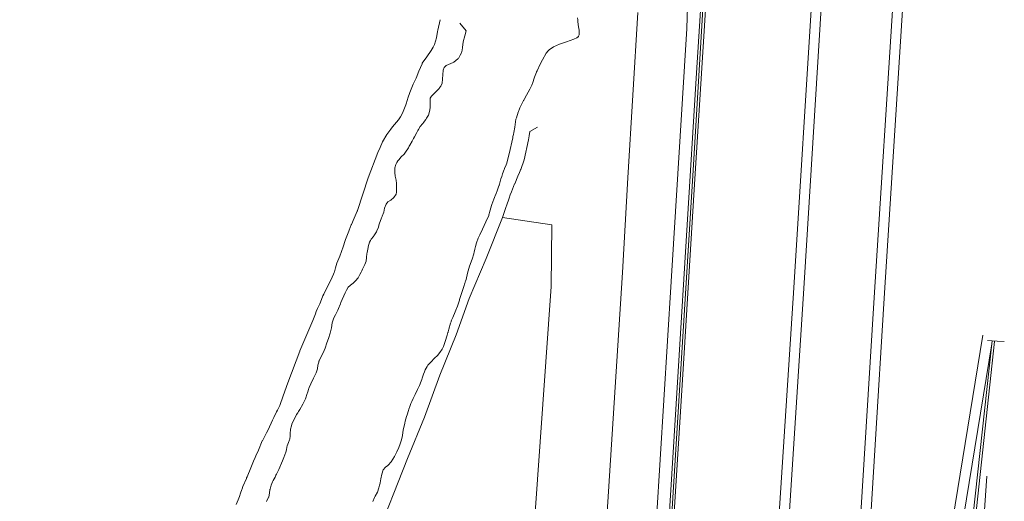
# Model space of a CAD drawing. Header units: metres. Extents: x 152391 to 157968, y 462336 to 467280.
# Tile 425 of 656: x 153607 to 153706, y 467093 to 467141. Entities that reach past the tile are written whole.
import ezdxf

# ---------------------------------------------------------------- set-up
doc = ezdxf.new("R2010")
doc.units = ezdxf.units.M
doc.header["$LTSCALE"] = 0.75
for name, color, linetype, lineweight in [('B-WE-GR-GRAS-GV', 251, 'Continuous', 13), ('B-WE-GR-GROENVOORZIENING-GV', 251, 'Continuous', 18), ('B-WE-GR-HAAG-G', 251, 'GR-HAAG1', 13), ('B-WE-OG-WATER_SLOOT-GV', 251, 'Continuous', 18), ('B-WE-VH-VERHARDING_ASFALT-GV', 251, 'Continuous', 18)]:
    doc.layers.add(name, color=color, linetype=linetype, lineweight=lineweight)
doc.linetypes.add('GR-HAAG1', pattern='A,6,[176,NLCS.SHX,S=0.125,R=0,X=0,Y=0],-2', length=8)

msp = doc.modelspace()

# ---------------------------------------------------------------- linework, layer by layer
at = {"layer": 'B-WE-GR-GRAS-GV'}
for points in [[(153629.078, 467092.781), (153629.261, 467093.224), (153629.383, 467093.582), (153629.488, 467093.892), (153629.633, 467094.27), (153629.663, 467094.348), (153629.744, 467094.56), (153630.081, 467095.377), (153630.108, 467095.443), (153630.149, 467095.544), (153630.52, 467096.446), (153630.788, 467097.104), (153630.967, 467097.475), (153631.041, 467097.628), (153631.288, 467098.213), (153631.672, 467099.116), (153631.684, 467099.139), (153632.108, 467099.924), (153632.273, 467100.23), (153632.705, 467101.195), (153632.766, 467101.332), (153632.823, 467101.454), (153633.088, 467102.015), (153633.175, 467102.184), (153633.415, 467102.646), (153633.759, 467103.613), (153634.227, 467104.928), (153634.231, 467104.942), (153635.411, 467108.099), (153635.422, 467108.126), (153636.723, 467111.156), (153636.971, 467111.819), (153637.063, 467112.064), (153637.189, 467112.338), (153637.41, 467112.818), (153637.571, 467113.244), (153637.709, 467113.612), (153637.805, 467113.794), (153638.023, 467114.206), (153638.336, 467114.841), (153638.451, 467115.071), (153638.641, 467115.451), (153638.65, 467115.469), (153638.657, 467115.484), (153638.792, 467115.8), (153638.863, 467115.967), (153638.889, 467116.029), (153638.995, 467116.424), (153639.115, 467116.87), (153639.412, 467117.582), (153639.415, 467117.591), (153639.748, 467118.518), (153639.946, 467119.16), (153639.975, 467119.252), (153640.321, 467120.073), (153640.361, 467120.178), (153640.563, 467120.705), (153640.574, 467120.734), (153640.58, 467120.747), (153640.841, 467121.388), (153641.15, 467122.074), (153641.164, 467122.104), (153641.171, 467122.121), (153641.181, 467122.143), (153641.187, 467122.159), (153642.252, 467125.403), (153642.254, 467125.408), (153642.256, 467125.416), (153642.26, 467125.426), (153643.206, 467127.956), (153643.428, 467128.453), (153643.672, 467128.997), (153644.126, 467129.745), (153644.51, 467130.286), (153644.667, 467130.507), (153645.286, 467131.193), (153645.458, 467131.497), (153645.672, 467131.874), (153646.012, 467132.709), (153646.179, 467133.252), (153646.217, 467133.377), (153646.219, 467133.382), (153646.391, 467133.936), (153646.745, 467134.771), (153647.038, 467135.384), (153647.04, 467135.39), (153647.311, 467136.066), (153647.628, 467136.822), (153647.644, 467136.86), (153648.098, 467137.494), (153648.531, 467138.122), (153648.72, 467138.459), (153648.871, 467138.729), (153649.076, 467139.406), (153649.077, 467139.412), (153649.164, 467140.031), (153649.193, 467140.155), (153649.443, 467141.219)], [(153652.489, 467000.289), (153654.511, 467029.412), (153660.522, 467114.546), (153660.599, 467120.727), (153655.676, 467121.445), (153654.027, 467117.357), (153652.322, 467113.341), (153651.027, 467109.716), (153649.402, 467105.676), (153647.871, 467101.498), (153646.17, 467097.367), (153642.949, 467089.182), (153639.639, 467080.837), (153634.635, 467068.069), (153623.445, 467039.549), (153614.49, 467017.379), (153607.446, 467002.605)]]:
    msp.add_lwpolyline(points, dxfattribs=at)
at = {"layer": 'B-WE-GR-GROENVOORZIENING-GV'}
for points in [[(153672.839, 466777.959), (153673.576, 466789.899), (153675.462, 466820.432), (153677.805, 466856.953), (153678.905, 466874.326), (153679.825, 466889.341), (153682.068, 466925.93), (153684.548, 466965.499), (153685.963, 466988.544), (153686.845, 467002.903), (153691.593, 467077.857), (153691.976, 467084.057), (153693.786, 467113.401), (153695.77, 467144.824), (153695.864, 467146.32), (153695.959, 467147.817), (153696.15, 467150.847), (153698.126, 467182.918), (153698.394, 467187.275), (153698.485, 467188.849)], [(153694.733, 467144.276), (153692.788, 467113.463), (153690.595, 467077.92), (153688.196, 467040.186), (153685.847, 467002.965), (153683.906, 466971.353), (153683.55, 466965.561), (153681.07, 466925.992), (153679.787, 466905.055), (153677.907, 466874.388), (153676.807, 466857.017)], [(153686.572, 467143.831), (153684.758, 467114.432), (153683.104, 467088.817), (153682.835, 467084.635), (153679.891, 467038.776), (153677.578, 467000.529), (153676.865, 466989.249), (153675.157, 466962.241), (153670.64, 466889.898), (153670.561, 466888.627), (153665.114, 466801.218)], [(153668.628, 466841.415), (153670.699, 466874.804), (153672.618, 466905.489), (153673.767, 466923.87), (153676.155, 466962.179), (153676.771, 466971.912), (153678.576, 467000.467), (153680.889, 467038.714), (153683.352, 467077.14), (153685.756, 467114.369), (153687.552, 467143.486)], [(153647.093, 466888.456), (153645.337, 466886.978), (153646.93, 466886.855), (153648.614, 466886.837), (153649.393, 466886.829), (153650.402, 466887.253), (153651.399, 466888.252), (153652.696, 466892.54), (153653.584, 466895.664), (153653.721, 466895.702), (153654.997, 466917.058), (153656.75, 466944.203), (153659.649, 466990.071), (153659.681, 466990.579), (153663.592, 467051.911), (153665.728, 467085.715), (153665.992, 467089.902), (153667.635, 467115.936), (153668.192, 467125.425), (153669.161, 467141.952)], [(153674.148, 467142.491), (153674.056, 467140.328), (153672.491, 467115.056), (153670.681, 467085.402), (153670.516, 467082.7), (153668.158, 467045.58), (153664.608, 466990.197), (153664.58, 466989.762), (153663.427, 466971.789), (153661.14, 466934.744), (153658.869, 466898.664), (153658.407, 466890.638), (153657.57, 466876.099), (153655.313, 466839.95)], [(153675.418, 467142.152), (153675.015, 467135.388), (153673.209, 467106.074), (153672.163, 467089.358), (153671.295, 467076.019), (153670.154, 467058.538), (153668.169, 467028.236), (153666.953, 467009.537), (153665.873, 466992.253), (153664.658, 466972.861), (153664.13, 466964.519), (153663.887, 466960.691), (153663.549, 466955.401), (153662.729, 466942.62), (153662.046, 466932.054), (153661.552, 466924.447), (153661.329, 466921.02), (153660.867, 466913.942), (153659.944, 466899.79), (153659.156, 466886.551), (153657.596, 466860.668)], [(153657.596, 466860.668), (153659.156, 466886.551), (153659.944, 466899.79), (153660.867, 466913.942), (153661.329, 466921.02), (153661.552, 466924.447), (153662.046, 466932.054), (153662.729, 466942.62), (153663.549, 466955.401), (153663.887, 466960.691), (153664.13, 466964.519), (153664.658, 466972.861), (153665.873, 466992.253), (153666.953, 467009.537), (153668.169, 467028.236), (153670.154, 467058.538), (153671.295, 467076.019), (153672.163, 467089.358), (153673.209, 467106.074), (153675.015, 467135.388), (153675.418, 467142.152)], [(153658.095, 466860.637), (153659.655, 466886.521), (153660.443, 466899.759), (153661.366, 466913.909), (153661.828, 466920.988), (153662.051, 466924.415), (153662.545, 466932.022), (153663.228, 466942.588), (153664.048, 466955.369), (153664.386, 466960.659), (153664.629, 466964.488), (153665.158, 466972.822), (153666.476, 466994.056), (153667.647, 467012.636), (153669.577, 467042.665), (153670.88, 467062.546), (153672.165, 467081.87), (153673.773, 467107.36), (153674.848, 467124.796), (153675.467, 467134.821), (153675.922, 467142.207)], [(153703.638, 467109.681), (153699.376, 467083.541), (153698.857, 467078.933), (153693.827, 466998.889), (153693.171, 466987.986), (153691.511, 466960.413), (153688.966, 466921.621), (153686.985, 466888.908), (153686.076, 466873.888), (153685.006, 466857.536), (153682.56, 466817.875), (153680.755, 466789.315), (153680.021, 466777.69)], [(153686.082, 466858.672), (153687.725, 466884.576), (153689.873, 466920.062), (153693.128, 466970.631), (153693.976, 466984.729), (153695.234, 467005.332), (153696.99, 467033.228), (153698.327, 467054.528), (153699.853, 467078.846), (153700.367, 467083.404), (153701.988, 467093.348), (153704.513, 467108.831), (153704.545, 467109.13), (153704.109, 467109.155)], [(153705.772, 467109.059), (153705.045, 467109.101), (153704.545, 467109.13), (153704.513, 467108.831), (153702.632, 467091.457), (153701.72, 467075.195), (153700.695, 467059.862), (153700.082, 467051.151), (153698.65, 467030.316), (153697.475, 467012.628), (153696.834, 467002.749), (153696.093, 466991.091), (153695.318, 466978.617), (153694.823, 466970.498), (153694.018, 466957.4), (153693.227, 466944.424), (153692.616, 466934.327), (153691.329, 466915.902), (153690.192, 466899.72), (153689.629, 466890.116), (153689.2, 466882.811), (153688.283, 466867.17), (153688.783, 466867.14), (153688.74, 466864.457)], [(153682.999, 466753.481), (153684.464, 466779.755), (153685.064, 466790.02), (153685.988, 466805.847), (153687.512, 466831.48), (153689.034, 466856.756), (153690.798, 466885.478), (153691.274, 466892.754), (153691.484, 466895.957), (153691.611, 466897.942), (153692.65, 466914.126), (153694.432, 466943.039), (153696.469, 466974.577), (153697.712, 466995.507), (153697.915, 466998.92), (153699.741, 467028.699), (153700.497, 467040.689), (153702.737, 467076.759), (153704.035, 467095.596)]]:
    msp.add_lwpolyline(points, dxfattribs=at)
at = {"layer": 'B-WE-GR-HAAG-G'}
for points in [[(153655.823, 466828.843), (153658.223, 466866.668), (153660.269, 466901.035), (153662.716, 466938.553), (153665.098, 466975.833), (153667.431, 467013.175), (153672.367, 467088.613), (153674.717, 467126.174), (153675.676, 467142.28), (153675.689, 467142.657), (153675.739, 467144.138), (153675.789, 467145.62), (153676.007, 467152.036), (153676.187, 467165.731), (153678.548, 467165.856), (153678.684, 467180.983), (153678.6, 467195.952), (153678.181, 467214.015), (153677.712, 467232.562), (153677.33, 467246.278)], [(153704.787, 467109.043), (153702.881, 467091.43), (153701.702, 467070.421), (153699.608, 467040.387), (153697.175, 467004.154), (153694.922, 466968.039), (153692.807, 466933.337), (153690.454, 466899.922), (153688.533, 466867.155)]]:
    msp.add_lwpolyline(points, dxfattribs=at)
at = {"layer": 'B-WE-OG-WATER_SLOOT-GV'}
for points in [[(153649.443, 467141.219), (153649.193, 467140.155), (153649.164, 467140.031), (153649.077, 467139.412), (153649.076, 467139.406), (153648.871, 467138.729), (153648.72, 467138.459), (153648.531, 467138.122), (153648.098, 467137.494), (153647.644, 467136.86), (153647.628, 467136.822), (153647.311, 467136.066), (153647.04, 467135.39), (153647.038, 467135.384), (153646.745, 467134.771), (153646.391, 467133.936), (153646.219, 467133.382), (153646.217, 467133.377), (153646.179, 467133.252), (153646.012, 467132.709), (153645.672, 467131.874), (153645.458, 467131.497), (153645.286, 467131.193), (153644.667, 467130.507), (153644.51, 467130.286), (153644.126, 467129.745), (153643.672, 467128.997), (153643.428, 467128.453), (153643.206, 467127.956), (153642.26, 467125.426), (153642.256, 467125.416), (153642.254, 467125.408), (153642.252, 467125.403), (153641.187, 467122.159), (153641.181, 467122.143), (153641.171, 467122.121), (153641.164, 467122.104), (153641.15, 467122.074), (153640.841, 467121.388), (153640.58, 467120.747), (153640.574, 467120.734), (153640.563, 467120.705), (153640.361, 467120.178), (153640.321, 467120.073), (153639.975, 467119.252), (153639.946, 467119.16), (153639.748, 467118.518), (153639.415, 467117.591), (153639.412, 467117.582), (153639.115, 467116.87), (153638.995, 467116.424), (153638.889, 467116.029), (153638.863, 467115.967), (153638.792, 467115.8), (153638.657, 467115.484), (153638.65, 467115.469), (153638.641, 467115.451), (153638.451, 467115.071), (153638.336, 467114.841), (153638.023, 467114.206), (153637.805, 467113.794), (153637.709, 467113.612), (153637.571, 467113.244), (153637.41, 467112.818), (153637.189, 467112.338), (153637.063, 467112.064), (153636.971, 467111.819), (153636.723, 467111.156), (153635.422, 467108.126), (153635.411, 467108.099), (153634.231, 467104.942), (153634.227, 467104.928), (153633.759, 467103.613), (153633.415, 467102.646), (153633.175, 467102.184), (153633.088, 467102.015), (153632.823, 467101.454), (153632.766, 467101.332), (153632.705, 467101.195), (153632.273, 467100.23), (153632.108, 467099.924), (153631.684, 467099.139), (153631.672, 467099.116), (153631.288, 467098.213), (153631.041, 467097.628), (153630.967, 467097.475), (153630.788, 467097.104), (153630.52, 467096.446), (153630.149, 467095.544), (153630.108, 467095.443), (153630.081, 467095.377), (153629.744, 467094.56), (153629.663, 467094.348), (153629.633, 467094.27), (153629.488, 467093.892), (153629.383, 467093.582), (153629.261, 467093.224), (153629.078, 467092.781)], [(153663.147, 467141.397), (153663.173, 467141.195), (153663.178, 467141.153), (153663.195, 467141.025), (153663.232, 467140.735), (153663.261, 467140.514), (153663.306, 467140.161), (153663.311, 467139.833), (153663.312, 467139.731), (153663.304, 467139.703), (153663.262, 467139.556), (153663.255, 467139.53), (153663.189, 467139.483), (153663.163, 467139.464), (153663.071, 467139.398), (153662.779, 467139.266), (153662.051, 467139.002), (153661.345, 467138.766), (153660.76, 467138.49), (153660.307, 467138.203), (153660.167, 467138.033), (153660.09, 467137.941), (153660.032, 467137.87), (153659.643, 467137.21), (153659.419, 467136.774), (153659.122, 467136.114), (153659.07, 467135.999), (153659.062, 467135.979), (153658.858, 467135.46), (153658.663, 467134.857), (153658.627, 467134.774), (153658.583, 467134.673), (153658.406, 467134.266), (153658.062, 467133.669), (153657.814, 467133.229), (153657.781, 467133.17), (153657.764, 467133.137), (153657.449, 467132.545), (153657.394, 467132.41), (153657.351, 467132.304), (153657.242, 467132.04), (153657.225, 467131.984), (153657.044, 467131.421), (153657.002, 467131.288), (153656.921, 467130.742), (153656.911, 467130.676), (153656.891, 467130.536), (153656.888, 467130.514), (153656.88, 467130.464), (153656.802, 467129.946), (153656.751, 467129.729), (153656.705, 467129.534), (153656.676, 467129.412), (153656.339, 467127.806), (153656.161, 467127.175), (153656.078, 467126.892), (153656.03, 467126.727), (153655.869, 467126.337), (153655.866, 467126.33), (153655.864, 467126.324), (153655.832, 467126.239), (153655.669, 467125.809), (153655.581, 467125.542), (153655.503, 467125.304), (153655.361, 467124.782), (153655.336, 467124.688), (153655.315, 467124.61), (153655.31, 467124.597), (153655.1, 467124.03), (153655.066, 467123.95), (153655.021, 467123.846), (153654.924, 467123.625), (153654.888, 467123.542), (153654.745, 467123.184), (153654.719, 467123.11), (153654.55, 467122.64), (153654.368, 467121.945), (153654.335, 467121.818), (153654.311, 467121.728), (153654.301, 467121.691), (153654.286, 467121.633), (153653.999, 467121.021), (153653.651, 467120.279), (153653.392, 467119.727), (153653.3, 467119.532), (153653.241, 467119.383), (153653.054, 467118.907), (153652.957, 467118.538), (153652.894, 467118.299), (153652.821, 467117.975), (153652.791, 467117.84), (153652.787, 467117.828), (153652.625, 467117.3), (153652.35, 467116.583), (153652.155, 467115.895), (153652.018, 467115.264), (153651.966, 467115.088), (153651.948, 467115.027), (153651.926, 467114.95), (153651.906, 467114.885), (153651.812, 467114.564), (153651.577, 467113.841), (153651.382, 467113.261), (153651.355, 467113.178), (153651.171, 467112.601), (153651.013, 467112.204), (153650.941, 467112.022), (153650.684, 467111.448), (153650.582, 467111.181), (153650.541, 467111.077), (153650.535, 467111.06), (153650.518, 467111.016), (153650.466, 467110.88), (153650.312, 467110.295), (153650.23, 467110.014), (153650.22, 467109.978), (153650.217, 467109.967), (153650.138, 467109.694), (153650.134, 467109.681), (153649.945, 467109.061), (153649.779, 467108.568), (153649.713, 467108.427), (153649.681, 467108.359), (153649.647, 467108.287), (153649.401, 467107.942), (153649.166, 467107.667), (153648.879, 467107.385), (153648.489, 467106.984), (153648.22, 467106.685), (153648.185, 467106.626), (153648.153, 467106.571), (153647.945, 467106.215), (153647.855, 467106.014), (153647.756, 467105.79), (153647.639, 467105.402), (153647.596, 467105.256), (153647.538, 467105.101), (153647.378, 467104.671), (153647.307, 467104.532), (153647.166, 467104.258), (153646.925, 467103.77), (153646.73, 467103.369), (153646.601, 467103.071), (153646.513, 467102.869), (153646.409, 467102.563), (153646.318, 467102.296), (153646.276, 467102.17), (153646.129, 467101.723), (153646.072, 467101.55), (153645.947, 467101.083), (153645.894, 467100.884), (153645.757, 467100.196), (153645.685, 467099.683), (153645.677, 467099.628), (153645.534, 467099.146), (153645.501, 467099.046), (153645.433, 467098.846), (153645.311, 467098.48), (153645.116, 467098.033), (153644.881, 467097.579), (153644.549, 467097.046), (153644.418, 467096.892), (153644.369, 467096.835), (153644.315, 467096.772), (153644.225, 467096.667), (153644.211, 467096.649), (153643.981, 467096.483), (153643.758, 467096.219), (153643.597, 467095.812), (153643.523, 467095.347), (153643.518, 467095.319), (153643.449, 467094.945), (153643.437, 467094.901), (153643.408, 467094.797), (153643.378, 467094.687), (153643.311, 467094.44), (153643.168, 467093.993), (153642.939, 467093.597), (153642.88, 467093.465), (153642.698, 467093.057)], [(153642.698, 467093.057), (153642.88, 467093.465), (153642.939, 467093.597), (153643.168, 467093.993), (153643.311, 467094.44), (153643.378, 467094.687), (153643.408, 467094.797), (153643.437, 467094.901), (153643.449, 467094.945), (153643.518, 467095.319), (153643.523, 467095.347), (153643.597, 467095.812), (153643.758, 467096.219), (153643.981, 467096.483), (153644.211, 467096.649), (153644.225, 467096.667), (153644.315, 467096.772), (153644.369, 467096.835), (153644.418, 467096.892), (153644.549, 467097.046), (153644.881, 467097.579), (153645.116, 467098.033), (153645.311, 467098.48), (153645.433, 467098.846), (153645.501, 467099.046), (153645.534, 467099.146), (153645.677, 467099.628), (153645.685, 467099.683), (153645.757, 467100.196), (153645.894, 467100.884), (153645.947, 467101.083), (153646.072, 467101.55), (153646.129, 467101.723), (153646.276, 467102.17), (153646.318, 467102.296), (153646.409, 467102.563), (153646.513, 467102.869), (153646.601, 467103.071), (153646.73, 467103.369), (153646.925, 467103.77), (153647.166, 467104.258), (153647.307, 467104.532), (153647.378, 467104.671), (153647.538, 467105.101), (153647.596, 467105.256), (153647.639, 467105.402), (153647.756, 467105.79), (153647.855, 467106.014), (153647.945, 467106.215), (153648.153, 467106.571), (153648.185, 467106.626), (153648.22, 467106.685), (153648.489, 467106.984), (153648.879, 467107.385), (153649.166, 467107.667), (153649.401, 467107.942), (153649.647, 467108.287), (153649.681, 467108.359), (153649.713, 467108.427), (153649.779, 467108.568), (153649.945, 467109.061), (153650.134, 467109.681), (153650.138, 467109.694), (153650.217, 467109.967), (153650.22, 467109.978), (153650.23, 467110.014), (153650.312, 467110.295), (153650.466, 467110.88), (153650.518, 467111.016), (153650.535, 467111.06), (153650.541, 467111.077), (153650.582, 467111.181), (153650.684, 467111.448), (153650.941, 467112.022), (153651.013, 467112.204), (153651.171, 467112.601), (153651.355, 467113.178), (153651.382, 467113.261), (153651.577, 467113.841), (153651.812, 467114.564), (153651.906, 467114.885), (153651.926, 467114.95), (153651.948, 467115.027), (153651.966, 467115.088), (153652.018, 467115.264), (153652.155, 467115.895), (153652.35, 467116.583), (153652.625, 467117.3), (153652.787, 467117.828), (153652.791, 467117.84), (153652.821, 467117.975), (153652.894, 467118.299), (153652.957, 467118.538), (153653.054, 467118.907), (153653.241, 467119.383), (153653.3, 467119.532), (153653.392, 467119.727), (153653.651, 467120.279), (153653.999, 467121.021), (153654.286, 467121.633), (153654.301, 467121.691), (153654.311, 467121.728), (153654.335, 467121.818), (153654.368, 467121.945), (153654.55, 467122.64), (153654.719, 467123.11), (153654.745, 467123.184), (153654.888, 467123.542), (153654.924, 467123.625), (153655.021, 467123.846), (153655.066, 467123.95), (153655.1, 467124.03), (153655.31, 467124.597), (153655.315, 467124.61), (153655.336, 467124.688), (153655.361, 467124.782), (153655.503, 467125.304), (153655.581, 467125.542), (153655.669, 467125.809), (153655.832, 467126.239), (153655.864, 467126.324), (153655.866, 467126.33), (153655.869, 467126.337), (153656.03, 467126.727), (153656.078, 467126.892), (153656.161, 467127.175), (153656.339, 467127.806), (153656.676, 467129.412), (153656.705, 467129.534), (153656.751, 467129.729), (153656.802, 467129.946), (153656.88, 467130.464), (153656.888, 467130.514), (153656.891, 467130.536), (153656.911, 467130.676), (153656.921, 467130.742), (153657.002, 467131.288), (153657.044, 467131.421), (153657.225, 467131.984), (153657.242, 467132.04), (153657.351, 467132.304), (153657.394, 467132.41), (153657.449, 467132.545), (153657.764, 467133.137), (153657.781, 467133.17), (153657.814, 467133.229), (153658.062, 467133.669), (153658.406, 467134.266), (153658.583, 467134.673), (153658.627, 467134.774), (153658.663, 467134.857), (153658.858, 467135.46), (153659.062, 467135.979), (153659.07, 467135.999), (153659.122, 467136.114), (153659.419, 467136.774), (153659.643, 467137.21), (153660.032, 467137.87), (153660.09, 467137.941), (153660.167, 467138.033), (153660.307, 467138.203), (153660.76, 467138.49), (153661.345, 467138.766), (153662.051, 467139.002), (153662.779, 467139.266), (153663.071, 467139.398), (153663.163, 467139.464), (153663.189, 467139.483), (153663.255, 467139.53), (153663.262, 467139.556), (153663.304, 467139.703), (153663.312, 467139.731), (153663.311, 467139.833), (153663.306, 467140.161), (153663.261, 467140.514), (153663.232, 467140.735), (153663.195, 467141.025), (153663.178, 467141.153), (153663.173, 467141.195), (153663.147, 467141.397)], [(153632.088, 467093.078), (153632.307, 467093.49), (153632.31, 467093.495), (153632.316, 467093.506), (153632.32, 467093.522), (153632.39, 467093.884), (153632.428, 467094.256), (153632.447, 467094.313), (153632.571, 467094.702), (153632.69, 467095.022), (153632.758, 467095.149), (153632.948, 467095.501), (153633.039, 467095.685), (153633.095, 467095.797), (153633.318, 467096.259), (153633.674, 467097.123), (153633.819, 467097.475), (153634.035, 467098), (153634.076, 467098.231), (153634.124, 467098.498), (153634.149, 467098.636), (153634.286, 467098.948), (153634.298, 467098.975), (153634.388, 467099.229), (153634.412, 467099.296), (153634.424, 467099.331), (153634.44, 467099.584), (153634.453, 467099.772), (153634.456, 467099.839), (153634.475, 467100.306), (153634.574, 467100.618), (153634.63, 467100.794), (153634.811, 467101.225), (153635.082, 467101.735), (153635.101, 467101.764), (153635.208, 467101.939), (153635.281, 467102.056), (153635.409, 467102.263), (153635.73, 467102.796), (153635.971, 467103.324), (153636.154, 467103.852), (153636.177, 467103.925), (153636.211, 467104.033), (153636.283, 467104.264), (153636.297, 467104.305), (153636.326, 467104.375), (153636.358, 467104.453), (153636.515, 467104.828), (153636.784, 467105.396), (153637.065, 467105.941), (153637.179, 467106.314), (153637.231, 467106.675), (153637.307, 467106.99), (153637.308, 467106.995), (153637.334, 467107.1), (153637.346, 467107.125), (153637.389, 467107.21), (153637.511, 467107.45), (153637.519, 467107.467), (153637.568, 467107.566), (153637.746, 467107.932), (153637.935, 467108.397), (153638.118, 467108.93), (153638.29, 467109.372), (153638.45, 467109.9), (153638.588, 467110.433), (153638.662, 467110.91), (153638.698, 467111.034), (153638.727, 467111.131), (153638.755, 467111.226), (153638.817, 467111.437), (153638.989, 467111.713), (153639.065, 467111.867), (153639.223, 467112.183), (153639.363, 467112.521), (153639.39, 467112.585), (153639.48, 467112.835), (153639.521, 467112.947), (153639.964, 467113.923), (153640.059, 467114.134), (153640.089, 467114.201), (153640.255, 467114.47), (153640.437, 467114.64), (153640.508, 467114.706), (153640.572, 467114.76), (153640.766, 467114.924), (153640.993, 467115.134), (153641.247, 467115.417), (153641.425, 467115.745), (153641.534, 467115.977), (153641.597, 467116.112), (153641.688, 467116.286), (153641.891, 467116.676), (153641.929, 467116.749), (153642.032, 467117.093), (153642.08, 467117.464), (153642.083, 467117.489), (153642.126, 467117.807), (153642.146, 467117.954), (153642.245, 467118.436), (153642.261, 467118.51), (153642.387, 467118.975), (153642.471, 467119.14), (153642.541, 467119.279), (153642.776, 467119.543), (153642.825, 467119.619), (153643.08, 467120.014), (153643.125, 467120.127), (153643.269, 467120.49), (153643.305, 467120.647), (153643.311, 467120.675), (153643.361, 467120.891), (153643.531, 467121.302), (153643.576, 467121.41), (153643.63, 467121.54), (153643.646, 467121.579), (153643.807, 467121.976), (153643.882, 467122.372), (153644.048, 467122.785), (153644.214, 467123.009), (153644.495, 467123.192), (153644.822, 467123.451), (153645.045, 467123.784), (153645.078, 467123.983), (153645.085, 467124.03), (153645.085, 467124.149), (153645.085, 467124.366), (153645.085, 467124.409), (153645.079, 467124.551), (153645.068, 467124.851), (153645.027, 467125.189), (153644.958, 467125.585), (153644.924, 467125.946), (153644.923, 467126.422), (153645.003, 467126.749), (153645.103, 467126.934), (153645.198, 467127.111), (153645.301, 467127.227), (153645.536, 467127.496), (153645.846, 467127.777), (153645.976, 467127.976), (153646.259, 467128.408), (153646.354, 467128.584), (153646.413, 467128.692), (153646.625, 467129.085), (153646.782, 467129.352), (153646.878, 467129.516), (153647.095, 467129.946), (153647.137, 467130.015), (153647.209, 467130.137), (153647.28, 467130.256), (153647.445, 467130.531), (153647.656, 467130.794), (153647.694, 467130.841), (153647.732, 467130.889), (153647.777, 467130.945), (153648.012, 467131.243), (153648.085, 467131.363), (153648.276, 467131.679), (153648.402, 467132.167), (153648.447, 467132.471), (153648.447, 467132.61), (153648.447, 467132.695), (153648.446, 467132.773), (153648.441, 467132.97), (153648.446, 467133.272), (153648.447, 467133.36), (153648.579, 467133.578), (153648.831, 467133.848), (153649.066, 467134.066), (153649.296, 467134.324), (153649.405, 467134.447), (153649.444, 467134.491), (153649.486, 467134.568), (153649.645, 467134.864), (153649.673, 467135.277), (153649.69, 467135.724), (153649.735, 467136.155), (153649.736, 467136.166), (153649.828, 467136.436), (153649.886, 467136.492), (153650.034, 467136.637), (153650.51, 467136.846), (153650.722, 467136.939), (153650.791, 467136.97), (153651.195, 467137.3), (153651.261, 467137.354), (153651.432, 467137.659), (153651.571, 467137.905), (153651.621, 467138.175), (153651.673, 467138.45), (153651.736, 467139.018), (153651.902, 467139.592), (153652.032, 467140.098), (153651.386, 467140.877)], [(153651.386, 467140.877), (153652.032, 467140.098), (153651.902, 467139.592), (153651.736, 467139.018), (153651.673, 467138.45), (153651.621, 467138.175), (153651.571, 467137.905), (153651.432, 467137.659), (153651.261, 467137.354), (153651.195, 467137.3), (153650.791, 467136.97), (153650.722, 467136.939), (153650.51, 467136.846), (153650.034, 467136.637), (153649.886, 467136.492), (153649.828, 467136.436), (153649.736, 467136.166), (153649.735, 467136.155), (153649.69, 467135.724), (153649.673, 467135.277), (153649.645, 467134.864), (153649.486, 467134.568), (153649.444, 467134.491), (153649.405, 467134.447), (153649.296, 467134.324), (153649.066, 467134.066), (153648.831, 467133.848), (153648.579, 467133.578), (153648.447, 467133.36), (153648.446, 467133.272), (153648.441, 467132.97), (153648.446, 467132.773), (153648.447, 467132.695), (153648.447, 467132.61), (153648.447, 467132.471), (153648.402, 467132.167), (153648.276, 467131.679), (153648.085, 467131.363), (153648.012, 467131.243), (153647.777, 467130.945), (153647.732, 467130.889), (153647.694, 467130.841), (153647.656, 467130.794), (153647.445, 467130.531), (153647.28, 467130.256), (153647.209, 467130.137), (153647.137, 467130.015), (153647.095, 467129.946), (153646.878, 467129.516), (153646.782, 467129.352), (153646.625, 467129.085), (153646.413, 467128.692), (153646.354, 467128.584), (153646.259, 467128.408), (153645.976, 467127.976), (153645.846, 467127.777), (153645.536, 467127.496), (153645.301, 467127.227), (153645.198, 467127.111), (153645.103, 467126.934), (153645.003, 467126.749), (153644.923, 467126.422), (153644.924, 467125.946), (153644.958, 467125.585), (153645.027, 467125.189), (153645.068, 467124.851), (153645.079, 467124.551), (153645.085, 467124.409), (153645.085, 467124.366), (153645.085, 467124.149), (153645.085, 467124.03), (153645.078, 467123.983), (153645.045, 467123.784), (153644.822, 467123.451), (153644.495, 467123.192), (153644.214, 467123.009), (153644.048, 467122.785), (153643.882, 467122.372), (153643.807, 467121.976), (153643.646, 467121.579), (153643.63, 467121.54), (153643.576, 467121.41), (153643.531, 467121.302), (153643.361, 467120.891), (153643.311, 467120.675), (153643.305, 467120.647), (153643.269, 467120.49), (153643.125, 467120.127), (153643.08, 467120.014), (153642.825, 467119.619), (153642.776, 467119.543), (153642.541, 467119.279), (153642.471, 467119.14), (153642.387, 467118.975), (153642.261, 467118.51), (153642.245, 467118.436), (153642.146, 467117.954), (153642.126, 467117.807), (153642.083, 467117.489), (153642.08, 467117.464), (153642.032, 467117.093), (153641.929, 467116.749), (153641.891, 467116.676), (153641.688, 467116.286), (153641.597, 467116.112), (153641.534, 467115.977), (153641.425, 467115.745), (153641.247, 467115.417), (153640.993, 467115.134), (153640.766, 467114.924), (153640.572, 467114.76), (153640.508, 467114.706), (153640.437, 467114.64), (153640.255, 467114.47), (153640.089, 467114.201), (153640.059, 467114.134), (153639.964, 467113.923), (153639.521, 467112.947), (153639.48, 467112.835), (153639.39, 467112.585), (153639.363, 467112.521), (153639.223, 467112.183), (153639.065, 467111.867), (153638.989, 467111.713), (153638.817, 467111.437), (153638.755, 467111.226), (153638.727, 467111.131), (153638.698, 467111.034), (153638.662, 467110.91), (153638.588, 467110.433), (153638.45, 467109.9), (153638.29, 467109.372), (153638.118, 467108.93), (153637.935, 467108.397), (153637.746, 467107.932), (153637.568, 467107.566), (153637.519, 467107.467), (153637.511, 467107.45), (153637.389, 467107.21), (153637.346, 467107.125), (153637.334, 467107.1), (153637.308, 467106.995), (153637.307, 467106.99), (153637.231, 467106.675), (153637.179, 467106.314), (153637.065, 467105.941), (153636.784, 467105.396), (153636.515, 467104.828), (153636.358, 467104.453), (153636.326, 467104.375), (153636.297, 467104.305), (153636.283, 467104.264), (153636.211, 467104.033), (153636.177, 467103.925), (153636.154, 467103.852), (153635.971, 467103.324), (153635.73, 467102.796), (153635.409, 467102.263), (153635.281, 467102.056), (153635.208, 467101.939), (153635.101, 467101.764), (153635.082, 467101.735), (153634.811, 467101.225), (153634.63, 467100.794), (153634.574, 467100.618), (153634.475, 467100.306), (153634.456, 467099.839), (153634.453, 467099.772), (153634.44, 467099.584), (153634.424, 467099.331), (153634.412, 467099.296), (153634.388, 467099.229), (153634.298, 467098.975), (153634.286, 467098.948), (153634.149, 467098.636), (153634.124, 467098.498), (153634.076, 467098.231), (153634.035, 467098), (153633.819, 467097.475), (153633.674, 467097.123), (153633.318, 467096.259), (153633.095, 467095.797), (153633.039, 467095.685), (153632.948, 467095.501), (153632.758, 467095.149), (153632.69, 467095.022), (153632.571, 467094.702), (153632.447, 467094.313), (153632.428, 467094.256), (153632.39, 467093.884), (153632.32, 467093.522), (153632.316, 467093.506), (153632.31, 467093.495), (153632.307, 467093.49), (153632.088, 467093.078)], [(153642.949, 467089.182), (153646.17, 467097.367), (153647.871, 467101.498), (153649.402, 467105.676), (153651.027, 467109.716), (153652.322, 467113.341), (153654.027, 467117.357), (153655.676, 467121.445), (153656.041, 467122.553), (153656.062, 467122.617), (153656.321, 467123.394), (153656.43, 467123.7), (153656.547, 467124.028), (153656.874, 467124.814), (153656.88, 467124.829), (153657.196, 467125.586), (153657.2, 467125.597), (153657.316, 467125.862), (153657.473, 467126.224), (153657.475, 467126.23), (153657.833, 467127.219), (153658.273, 467129.205), (153658.336, 467129.626), (153658.399, 467130.048), (153659.164, 467130.468)]]:
    msp.add_lwpolyline(points, dxfattribs=at)
at = {"layer": 'B-WE-VH-VERHARDING_ASFALT-GV'}
msp.add_lwpolyline([(153704.035, 467095.596), (153702.737, 467076.759), (153700.497, 467040.689), (153699.741, 467028.699), (153697.915, 466998.92)], dxfattribs=at)

doc.saveas('drawing.dxf')
